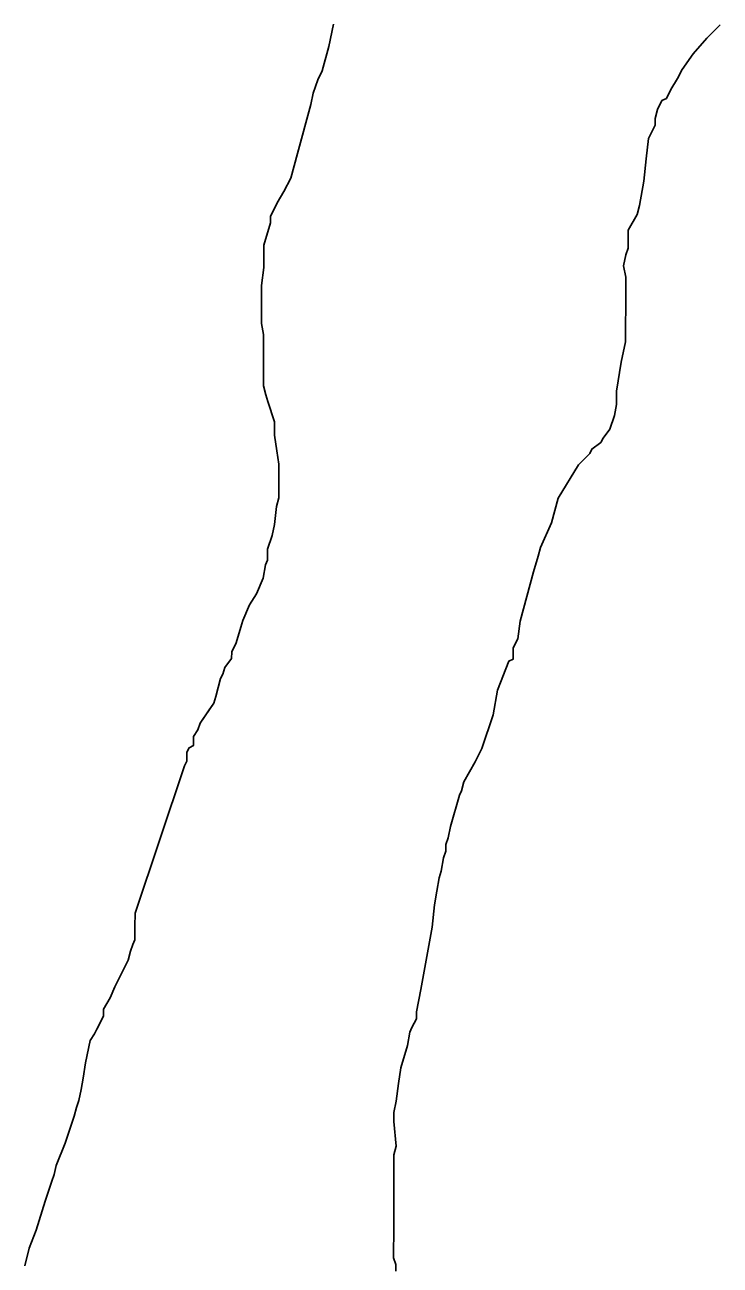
# Model space of a CAD drawing. Extents: x 3172297 to 3210190, y 958463 to 983887.
# Drawn here: x 3183600.3 to 3183746.4, y 966815.6 to 967076.2 of the extents above; entities that cross this region are included whole.
import ezdxf

# ---------------------------------------------------------------- set-up
doc = ezdxf.new("R2010")
doc.units = 0
doc.layers.add('V-SITE-VEGE', color=7, linetype='Continuous')
doc.layers.add('V-TOPO-SHOR', color=7, linetype='Continuous')

msp = doc.modelspace()

# ---------------------------------------------------------------- linework, layer by layer
at = {"layer": 'V-SITE-VEGE'}
for p, q in [((3183665.15, 967076.39), (3183664.2, 967071.7)), ((3183744.97, 967074.82), (3183746.38, 967076.23)), ((3183740.73, 967070.14), (3183743.56, 967073.42)), ((3183743.56, 967073.42), (3183744.97, 967074.82)), ((3183664.2, 967071.7), (3183662.78, 967066.54)), ((3183738.38, 967066.85), (3183740.73, 967070.14)), ((3183662.78, 967066.54), (3183661.84, 967064.66)), ((3183736.02, 967062.63), (3183737.44, 967064.98)), ((3183737.44, 967064.98), (3183738.38, 967066.85)), ((3183661.84, 967064.66), (3183660.9, 967061.84)), ((3183735.08, 967060.76), (3183736.02, 967062.63)), ((3183660.9, 967061.84), (3183660.42, 967059.5)), ((3183733.2, 967058.41), (3183734.14, 967060.29)), ((3183734.14, 967060.29), (3183735.08, 967060.76)), ((3183660.42, 967059.5), (3183657.58, 967049.17)), ((3183732.72, 967056.54), (3183733.2, 967058.41)), ((3183731.31, 967052.31), (3183732.72, 967055.13)), ((3183732.72, 967055.13), (3183732.72, 967056.54)), ((3183730.83, 967048.09), (3183731.31, 967052.31)), ((3183657.58, 967049.17), (3183656.16, 967044.01)), ((3183730.35, 967043.39), (3183730.83, 967048.09)), ((3183656.16, 967044.01), (3183654.75, 967041.2)), ((3183729.4, 967038.23), (3183730.35, 967043.39)), ((3183653.34, 967038.85), (3183652.87, 967037.91)), ((3183654.75, 967041.2), (3183653.34, 967038.85)), ((3183652.87, 967037.91), (3183651.92, 967036.04)), ((3183727.04, 967033.07), (3183728.93, 967036.35)), ((3183728.93, 967036.35), (3183729.4, 967038.23)), ((3183651.92, 967034.63), (3183650.5, 967029.94)), ((3183651.92, 967036.04), (3183651.92, 967034.63)), ((3183727.04, 967029.32), (3183727.04, 967033.07)), ((3183650.5, 967029.94), (3183650.5, 967027.59)), ((3183726.56, 967027.91), (3183727.04, 967029.32)), ((3183650.5, 967027.59), (3183650.49, 967025.24)), ((3183726.09, 967025.56), (3183726.56, 967027.91)), ((3183650.49, 967025.24), (3183650.02, 967021.48)), ((3183726.55, 967023.21), (3183726.09, 967025.56)), ((3183726.55, 967020.39), (3183726.55, 967023.21)), ((3183650.02, 967021.48), (3183650, 967015.38)), ((3183726.52, 967009.59), (3183726.55, 967020.39)), ((3183650, 967015.38), (3183650, 967013.5)), ((3183650, 967013.5), (3183650.46, 967011.16)), ((3183650.46, 967011.16), (3183650.46, 967009.75)), ((3183650.46, 967009.75), (3183650.45, 967005.99)), ((3183725.58, 967005.37), (3183726.52, 967009.59)), ((3183650.45, 967005.99), (3183650.45, 967004.11)), ((3183724.63, 966999.27), (3183725.58, 967005.37)), ((3183650.45, 967004.11), (3183650.44, 967000.36)), ((3183650.44, 967000.36), (3183650.91, 966998.48)), ((3183650.91, 966998.48), (3183651.38, 966997.07)), ((3183651.38, 966997.07), (3183652.77, 966992.84)), ((3183724.62, 966996.45), (3183724.63, 966999.27)), ((3183724.15, 966994.11), (3183724.62, 966996.45)), ((3183652.77, 966992.84), (3183652.77, 966990.02)), ((3183723.2, 966991.29), (3183724.15, 966994.11)), ((3183652.77, 966990.02), (3183653.23, 966986.73)), ((3183721.32, 966988.48), (3183721.79, 966989.41)), ((3183721.79, 966989.41), (3183723.2, 966991.29)), ((3183653.23, 966986.73), (3183653.7, 966983.92)), ((3183718.97, 966986.13), (3183719.44, 966987.07)), ((3183719.44, 966987.07), (3183721.32, 966988.48)), ((3183716.61, 966983.79), (3183718.97, 966986.13)), ((3183653.7, 966983.92), (3183653.69, 966979.69)), ((3183712.37, 966976.76), (3183716.61, 966983.79)), ((3183653.69, 966979.69), (3183653.68, 966976.87)), ((3183653.68, 966976.87), (3183653.21, 966975)), ((3183710.95, 966971.59), (3183712.37, 966976.76)), ((3183653.21, 966975), (3183652.73, 966971.24)), ((3183652.73, 966971.24), (3183652.26, 966968.9)), ((3183708.6, 966966.43), (3183710.95, 966971.59)), ((3183652.26, 966968.9), (3183651.32, 966966.08)), ((3183651.32, 966966.08), (3183651.31, 966963.73)), ((3183708.12, 966964.56), (3183708.6, 966966.43)), ((3183651.31, 966963.73), (3183650.84, 966962.79)), ((3183707.18, 966961.27), (3183708.12, 966964.56)), ((3183650.84, 966962.79), (3183650.36, 966959.98)), ((3183704.34, 966950.95), (3183707.18, 966961.27)), ((3183650.36, 966959.98), (3183648.95, 966956.69)), ((3183648.95, 966956.69), (3183647.53, 966954.35)), ((3183647.53, 966954.35), (3183646.12, 966951.07)), ((3183646.12, 966951.07), (3183645.65, 966949.66)), ((3183703.86, 966947.19), (3183704.34, 966950.95)), ((3183645.65, 966949.66), (3183644.7, 966946.37)), ((3183644.7, 966946.37), (3183643.76, 966944.49)), ((3183702.92, 966945.32), (3183703.86, 966947.19)), ((3183702.92, 966942.97), (3183702.92, 966945.32)), ((3183643.75, 966943.09), (3183642.34, 966941.21)), ((3183643.76, 966944.49), (3183643.75, 966943.09)), ((3183699.62, 966936.4), (3183701.98, 966942.5)), ((3183701.98, 966942.5), (3183702.92, 966942.97)), ((3183641.87, 966939.8), (3183641.4, 966938.86)), ((3183642.34, 966941.21), (3183641.87, 966939.8)), ((3183641.4, 966938.86), (3183640.93, 966936.99)), ((3183640.45, 966935.11), (3183639.98, 966933.7)), ((3183640.93, 966936.99), (3183640.45, 966935.11)), ((3183698.67, 966931.24), (3183699.62, 966936.4)), ((3183639.98, 966933.7), (3183637.16, 966929.48)), ((3183637.16, 966929.48), (3183636.68, 966928.08)), ((3183696.31, 966924.2), (3183698.67, 966931.24)), ((3183636.68, 966928.08), (3183635.74, 966926.67)), ((3183635.74, 966926.67), (3183635.74, 966924.79)), ((3183634.8, 966924.32), (3183634.33, 966923.38)), ((3183635.74, 966924.79), (3183634.8, 966924.32)), ((3183694.89, 966921.39), (3183696.31, 966924.2)), ((3183634.32, 966921.51), (3183633.85, 966920.57)), ((3183634.33, 966923.38), (3183634.32, 966921.51)), ((3183692.54, 966917.16), (3183694.89, 966921.39)), ((3183633.85, 966920.57), (3183623.46, 966889.6)), ((3183692.06, 966915.29), (3183692.54, 966917.16)), ((3183689.7, 966907.78), (3183691.59, 966914.35)), ((3183691.59, 966914.35), (3183692.06, 966915.29)), ((3183689.23, 966905.43), (3183689.7, 966907.78)), ((3183688.75, 966904.03), (3183689.23, 966905.43)), ((3183688.75, 966902.62), (3183688.75, 966904.03)), ((3183687.8, 966898.39), (3183688.28, 966901.21)), ((3183688.28, 966901.21), (3183688.75, 966902.62)), ((3183687.33, 966896.98), (3183687.8, 966898.39)), ((3183686.86, 966894.17), (3183687.33, 966896.98)), ((3183686.38, 966891.35), (3183686.86, 966894.17)), ((3183685.9, 966886.66), (3183686.38, 966891.35)), ((3183623.46, 966889.6), (3183623.45, 966886.78)), ((3183623.45, 966886.78), (3183623.45, 966885.38)), ((3183623.45, 966885.38), (3183623.45, 966883.97)), ((3183683.53, 966873.52), (3183685.9, 966886.66)), ((3183622.98, 966883.03), (3183622.5, 966881.62)), ((3183623.45, 966883.97), (3183622.98, 966883.03)), ((3183622.03, 966879.74), (3183619.2, 966874.11)), ((3183622.5, 966881.62), (3183622.03, 966879.74)), ((3183619.2, 966874.11), (3183618.26, 966871.77)), ((3183682.58, 966868.82), (3183683.53, 966873.52)), ((3183616.85, 966869.42), (3183616.84, 966868.02)), ((3183618.26, 966871.77), (3183616.85, 966869.42)), ((3183616.84, 966868.02), (3183615.9, 966866.14)), ((3183682.1, 966866.48), (3183682.58, 966867.41)), ((3183682.58, 966867.41), (3183682.58, 966868.82)), ((3183614.96, 966864.26), (3183614.02, 966862.86)), ((3183615.43, 966865.2), (3183614.96, 966864.26)), ((3183615.9, 966866.14), (3183615.43, 966865.2)), ((3183680.69, 966861.78), (3183681.16, 966864.6)), ((3183681.16, 966864.6), (3183681.63, 966865.54)), ((3183681.63, 966865.54), (3183682.1, 966866.48)), ((3183614.02, 966862.86), (3183613.07, 966858.16)), ((3183679.27, 966857.09), (3183680.69, 966861.78)), ((3183613.07, 966858.16), (3183612.59, 966854.88)), ((3183678.79, 966853.81), (3183679.27, 966857.09)), ((3183612.59, 966854.88), (3183612.12, 966852.53)), ((3183678.31, 966850.05), (3183678.79, 966853.81)), ((3183612.12, 966852.53), (3183611.64, 966850.19)), ((3183611.17, 966848.78), (3183610.7, 966846.9)), ((3183611.64, 966850.19), (3183611.17, 966848.78)), ((3183677.84, 966847.71), (3183678.31, 966850.05)), ((3183610.7, 966846.9), (3183608.81, 966841.27)), ((3183677.84, 966845.82), (3183677.84, 966847.71)), ((3183678.3, 966840.66), (3183677.84, 966845.82)), ((3183608.81, 966841.27), (3183606.92, 966836.58)), ((3183677.82, 966838.78), (3183678.3, 966840.66)), ((3183677.82, 966835.03), (3183677.82, 966838.78)), ((3183606.92, 966836.58), (3183606.45, 966834.7)), ((3183605.98, 966833.29), (3183604.56, 966829.07)), ((3183606.45, 966834.7), (3183605.98, 966833.29)), ((3183677.8, 966827.98), (3183677.81, 966833.62)), ((3183677.81, 966833.62), (3183677.82, 966835.03)), ((3183604.56, 966829.07), (3183602.67, 966822.97)), ((3183677.79, 966823.76), (3183677.8, 966827.98)), ((3183602.67, 966822.97), (3183601.25, 966819.22)), ((3183677.78, 966817.19), (3183677.79, 966823.76)), ((3183601.25, 966819.22), (3183600.31, 966815.46)), ((3183678.25, 966815.78), (3183677.78, 966817.19)), ((3183678.24, 966814.37), (3183678.25, 966815.78))]:
    msp.add_line(p, q, dxfattribs=at)
at = {"layer": 'V-TOPO-SHOR'}
for points in [[(3183665.15, 967076.39), (3183664.2, 967071.7), (3183662.78, 967066.54), (3183661.84, 967064.66), (3183660.9, 967061.84), (3183660.42, 967059.5), (3183657.58, 967049.17), (3183656.16, 967044.01)], [(3183726.55, 967023.21), (3183726.09, 967025.56), (3183726.56, 967027.91), (3183727.04, 967029.32), (3183727.04, 967033.07), (3183728.93, 967036.35), (3183729.4, 967038.23), (3183730.35, 967043.39), (3183730.83, 967048.09), (3183731.31, 967052.31), (3183732.72, 967055.13), (3183732.72, 967056.54), (3183733.2, 967058.41), (3183734.14, 967060.29), (3183735.08, 967060.76), (3183736.02, 967062.63), (3183737.44, 967064.98), (3183738.38, 967066.85), (3183740.73, 967070.14), (3183743.56, 967073.42), (3183744.97, 967074.82), (3183746.38, 967076.23)], [(3183656.16, 967044.01), (3183654.75, 967041.2), (3183653.34, 967038.85), (3183652.87, 967037.91), (3183651.92, 967036.04), (3183651.92, 967034.63), (3183650.5, 967029.94), (3183650.5, 967027.59), (3183650.49, 967025.24), (3183650.02, 967021.48), (3183650, 967015.38), (3183650, 967013.5), (3183650.46, 967011.16), (3183650.46, 967009.75), (3183650.45, 967005.99), (3183650.45, 967004.11), (3183650.44, 967000.36), (3183650.91, 966998.48), (3183651.38, 966997.07), (3183652.78, 966992.84), (3183652.77, 966990.02), (3183653.23, 966986.73), (3183653.7, 966983.92), (3183653.69, 966979.69), (3183653.68, 966976.87), (3183653.21, 966975), (3183652.73, 966971.24), (3183652.26, 966968.9), (3183651.31, 966966.08), (3183651.31, 966963.73), (3183650.84, 966962.79), (3183650.36, 966959.98), (3183648.95, 966956.69), (3183647.53, 966954.35), (3183646.12, 966951.07), (3183645.65, 966949.66), (3183644.7, 966946.37), (3183643.76, 966944.49), (3183643.75, 966943.09), (3183642.34, 966941.21), (3183641.87, 966939.8), (3183641.4, 966938.86), (3183640.93, 966936.99), (3183640.45, 966935.11), (3183639.98, 966933.7), (3183639.04, 966932.3), (3183637.16, 966929.48), (3183636.68, 966928.08), (3183635.74, 966926.67), (3183635.74, 966924.79), (3183634.8, 966924.32), (3183634.33, 966923.38), (3183634.32, 966921.51), (3183633.85, 966920.57), (3183623.46, 966889.6)], [(3183678.24, 966814.37), (3183678.25, 966815.78), (3183677.78, 966817.19), (3183677.79, 966823.76), (3183677.8, 966827.98), (3183677.81, 966833.62), (3183677.82, 966835.03), (3183677.82, 966838.78), (3183678.3, 966840.66), (3183677.84, 966845.83), (3183677.84, 966847.7), (3183678.31, 966850.05), (3183678.79, 966853.81), (3183679.27, 966857.09), (3183680.69, 966861.78), (3183681.16, 966864.6), (3183681.63, 966865.54), (3183682.1, 966866.48), (3183682.58, 966867.41), (3183682.58, 966868.82), (3183683.53, 966873.52), (3183685.9, 966886.66), (3183686.38, 966891.35), (3183686.86, 966894.17), (3183687.33, 966896.98), (3183687.8, 966898.39), (3183688.28, 966901.21), (3183688.75, 966902.62), (3183688.75, 966904.03), (3183689.23, 966905.43), (3183689.7, 966907.78), (3183691.59, 966914.35), (3183692.06, 966915.29), (3183692.54, 966917.16), (3183694.89, 966921.39), (3183696.31, 966924.2), (3183698.67, 966931.24), (3183699.62, 966936.4), (3183701.98, 966942.5), (3183702.92, 966942.97), (3183702.92, 966945.32), (3183703.86, 966947.19), (3183704.34, 966950.95), (3183707.18, 966961.27), (3183708.12, 966964.56), (3183708.6, 966966.43), (3183710.95, 966971.59), (3183712.37, 966976.76), (3183716.61, 966983.79), (3183718.97, 966986.13), (3183719.44, 966987.07), (3183721.32, 966988.48), (3183721.79, 966989.41), (3183723.2, 966991.29), (3183724.15, 966994.11), (3183724.62, 966996.45), (3183724.63, 966999.27), (3183725.58, 967005.37), (3183726.52, 967009.59), (3183726.55, 967020.39), (3183726.55, 967023.21)], [(3183623.46, 966889.6), (3183623.45, 966886.78), (3183623.45, 966885.38), (3183623.45, 966883.97), (3183622.98, 966883.03), (3183622.5, 966881.62), (3183622.03, 966879.74), (3183619.2, 966874.11), (3183618.26, 966871.77), (3183616.85, 966869.42), (3183616.84, 966868.02), (3183615.9, 966866.14), (3183615.43, 966865.2), (3183614.96, 966864.26), (3183614.02, 966862.86), (3183613.07, 966858.16), (3183612.59, 966854.88), (3183612.12, 966852.53), (3183611.64, 966850.19), (3183611.17, 966848.78), (3183610.7, 966846.9), (3183608.81, 966841.27), (3183606.92, 966836.58), (3183606.45, 966834.7), (3183605.98, 966833.29), (3183604.56, 966829.07), (3183602.67, 966822.97), (3183601.25, 966819.22), (3183600.31, 966815.46)]]:
    msp.add_lwpolyline(points, dxfattribs=at)

doc.saveas('drawing.dxf')
